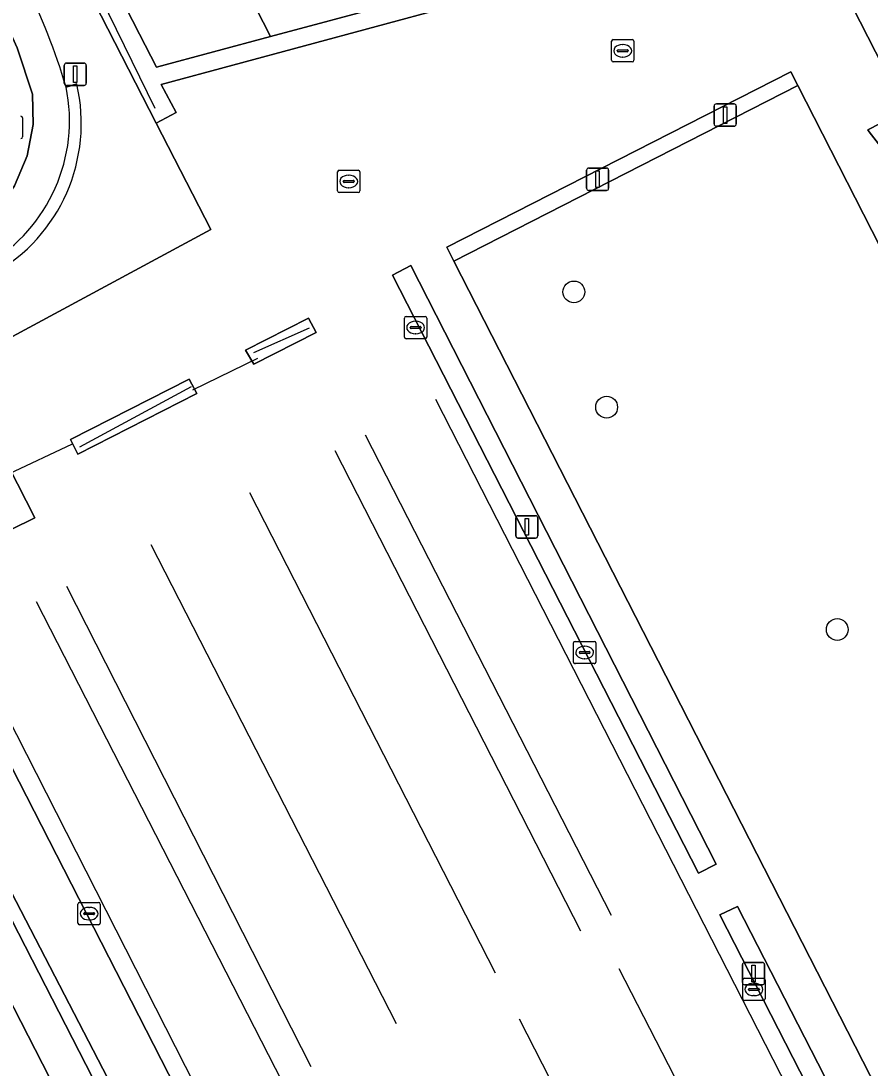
# Model space of a CAD drawing. Extents: x 158455 to 159797, y 387218 to 388672.
# Drawn here: x 159133.04 to 159171.08, y 387500.43 to 387547.34 of the extents above; entities that cross this region are included whole.
import ezdxf

# ---------------------------------------------------------------- set-up
doc = ezdxf.new("R2010")
doc.units = 0
for name, color, linetype in [('IMGEO_Boom', 7, 'Continuous'), ('IMGEO_Groenvoorziening', 7, 'Continuous'), ('IMGEO_Haag', 7, 'Continuous'), ('IMGEO_Hek', 7, 'Continuous'), ('IMGEO_Kolk', 7, 'Continuous'), ('IMGEO_Lichtmast', 7, 'Continuous'), ('IMGEO_Pand', 7, 'Continuous'), ('IMGEO_Parkeervlak_open', 7, 'Continuous'), ('IMGEO_Rijbaan_lokaal_gesloten', 7, 'Continuous'), ('IMGEO_Rijbaan_lokaal_open', 7, 'Continuous'), ('IMGEO_Rioolput', 7, 'Continuous'), ('IMGEO_Vlaggenmast', 7, 'Continuous'), ('IMGEO_Voetpad_open', 7, 'Continuous')]:
    doc.layers.add(name, color=color, linetype=linetype)

msp = doc.modelspace()

# ---------------------------------------------------------------- linework, layer by layer
at = {"layer": 'IMGEO_Boom'}
for centre in [(159157.815, 387535.199), (159159.281, 387530.037), (159169.614, 387520.073)]:
    msp.add_circle(centre, 0.489, dxfattribs=at)
at = {"layer": 'IMGEO_Groenvoorziening'}
for points in [[(159181.83, 387517.056), (159167.842, 387544.44), (159152.431, 387536.583), (159178.552, 387485.484), (159192.307, 387458.609), (159189.892, 387457.367), (159170.383, 387447.329), (159173.973, 387440.238), (159212.144, 387462.192), (159250.692, 387484.096), (159270.982, 387495.792), (159273.219, 387497.081), (159271.685, 387500), (159182.93, 387672.441)], [(159169.155, 387437.467), (159170.983, 387438.519), (159167.872, 387444.948), (159167.45, 387445.82), (159128.252, 387522.415), (159133.657, 387525.085), (159130.188, 387531.865), (159119.81, 387525.491), (159123.068, 387526.158), (159123.276, 387526.283), (159161.61, 387452.318), (159160.9, 387451.958), (159161.259, 387451.075), (159159.251, 387450.057), (159159.513, 387449.265)]]:
    msp.add_lwpolyline(points, dxfattribs=at)
for points in [[(159105.809, 387610.232), (159104.713, 387612.427), (159104.114, 387613.563), (159103.792, 387613.395), (159103.499, 387613.243), (159103.571, 387613.104), (159120.301, 387580.428), (159135.802, 387550.205), (159135.39, 387549.996), (159139.101, 387542.753), (159139.992, 387543.233), (159139.324, 387544.489), (159155.38, 387548.834), (159155.185, 387549.581), (159144.221, 387546.643), (159139.111, 387545.273), (159138.351, 387546.75), (159136.444, 387550.501), (159129.418, 387564.197), (159115.199, 387591.951), (159108.295, 387605.431)], [(159167.842, 387544.44), (159167.529, 387545.053), (159152.117, 387537.197), (159152.431, 387536.583)], [(159150.506, 387536.376), (159149.68, 387535.955), (159163.39, 387509.161), (159164.186, 387509.568)], [(159146.271, 387533.383), (159145.928, 387534.025), (159143.108, 387532.586), (159143.47, 387531.955)], [(159140.914, 387530.651), (159140.579, 387531.297), (159135.257, 387528.582), (159135.583, 387527.933)], [(159108.669, 387518.647), (159110.177, 387515.573), (159124.499, 387522.899), (159136.249, 387500), (159160.9, 387451.958), (159161.61, 387452.318), (159123.276, 387526.283), (159123.068, 387526.158), (159119.81, 387525.491)], [(159164.351, 387507.284), (159175.442, 387485.606), (159176.243, 387486.024), (159165.137, 387507.668)]]:
    msp.add_lwpolyline(points, close=True, dxfattribs=at)
at = {"layer": 'IMGEO_Haag'}
for points in [[(159105.809, 387610.232), (159104.713, 387612.427), (159104.114, 387613.563), (159103.792, 387613.395), (159103.499, 387613.243), (159103.571, 387613.104), (159120.301, 387580.428), (159135.802, 387550.205), (159135.39, 387549.996), (159139.101, 387542.753), (159139.992, 387543.233), (159139.324, 387544.489), (159155.38, 387548.834), (159155.185, 387549.581), (159144.221, 387546.643), (159139.111, 387545.273), (159138.351, 387546.75), (159136.444, 387550.501), (159129.418, 387564.197), (159115.199, 387591.951), (159108.295, 387605.431)], [(159167.842, 387544.44), (159167.529, 387545.053), (159152.117, 387537.197), (159152.431, 387536.583)]]:
    msp.add_lwpolyline(points, close=True, dxfattribs=at)
at = {"layer": 'IMGEO_Hek'}
for points in [[(159139.057, 387543.418), (159135.949, 387549.777), (159136.084, 387549.983), (159132.392, 387557.011), (159132.492, 387557.163), (159103.913, 387613.249)], [(159145.952, 387533.573), (159143.453, 387532.463)], [(159143.644, 387532.221), (159140.725, 387530.794)], [(159140.662, 387530.947), (159135.665, 387528.247)], [(159151.615, 387530.396), (159186.657, 387461.841)], [(159148.47, 387528.795), (159159.491, 387507.275)], [(159135.338, 387528.38), (159132.49, 387527.032)], [(159147.107, 387528.092), (159158.117, 387506.579)], [(159161.61, 387452.318), (159123.276, 387526.283)], [(159154.302, 387504.682), (159143.301, 387526.192)], [(159138.857, 387523.89), (159149.845, 387502.425)], [(159135.088, 387522.021), (159146.034, 387500.497)], [(159133.728, 387521.332), (159144.742, 387499.81)], [(159130.604, 387519.749), (159142.62, 387496.129)], [(159170.883, 387483.403), (159159.846, 387504.873)], [(159166.354, 387481.143), (159155.378, 387502.623)]]:
    msp.add_lwpolyline(points, dxfattribs=at)
at = {"layer": 'IMGEO_Kolk'}
for p, q in [((159159.501, 387545.576), (159159.501, 387546.428)), ((159159.576, 387546.502), (159160.428, 387546.502)), ((159159.989, 387546.282), (159160.014, 387546.282)), ((159160.502, 387546.428), (159160.502, 387545.576)), ((159159.76, 387545.996), (159159.76, 387546.008)), ((159160.198, 387545.959), (159159.8, 387545.959)), ((159159.803, 387546.045), (159160.201, 387546.045)), ((159160.012, 387545.722), (159159.987, 387545.722)), ((159160.244, 387546.008), (159160.244, 387545.996)), ((159160.428, 387545.502), (159159.576, 387545.502)), ((159147.225, 387539.723), (159147.225, 387540.575)), ((159147.3, 387540.649), (159148.152, 387540.649)), ((159148.226, 387540.575), (159148.226, 387539.723)), ((159147.484, 387540.143), (159147.484, 387540.155)), ((159147.922, 387540.106), (159147.524, 387540.106)), ((159147.527, 387540.192), (159147.925, 387540.192)), ((159147.713, 387540.429), (159147.738, 387540.429)), ((159147.968, 387540.155), (159147.968, 387540.143)), ((159148.152, 387539.649), (159147.3, 387539.649)), ((159147.736, 387539.869), (159147.711, 387539.869)), ((159150.223, 387533.176), (159150.223, 387534.028)), ((159150.298, 387534.102), (159151.15, 387534.102)), ((159150.711, 387533.882), (159150.736, 387533.882)), ((159151.224, 387534.028), (159151.224, 387533.176)), ((159150.482, 387533.596), (159150.482, 387533.608)), ((159150.92, 387533.559), (159150.522, 387533.559)), ((159150.525, 387533.645), (159150.923, 387533.645)), ((159150.966, 387533.608), (159150.966, 387533.596)), ((159151.15, 387533.102), (159150.298, 387533.102)), ((159150.734, 387533.322), (159150.709, 387533.322)), ((159157.796, 387518.618), (159157.796, 387519.47)), ((159157.871, 387519.544), (159158.723, 387519.544)), ((159158.797, 387519.47), (159158.797, 387518.618)), ((159158.055, 387519.038), (159158.055, 387519.05)), ((159158.493, 387519.001), (159158.095, 387519.001)), ((159158.098, 387519.087), (159158.496, 387519.087)), ((159158.284, 387519.324), (159158.309, 387519.324)), ((159158.539, 387519.05), (159158.539, 387519.038)), ((159158.723, 387518.544), (159157.871, 387518.544)), ((159158.307, 387518.764), (159158.282, 387518.764)), ((159135.595, 387506.919), (159135.595, 387507.771)), ((159135.67, 387507.845), (159136.522, 387507.845)), ((159136.083, 387507.625), (159136.108, 387507.625)), ((159136.596, 387507.771), (159136.596, 387506.919)), ((159135.854, 387507.339), (159135.854, 387507.351)), ((159136.292, 387507.302), (159135.894, 387507.302)), ((159135.897, 387507.388), (159136.295, 387507.388)), ((159136.338, 387507.351), (159136.338, 387507.339)), ((159136.522, 387506.845), (159135.67, 387506.845)), ((159136.106, 387507.065), (159136.081, 387507.065)), ((159165.38, 387503.524), (159165.38, 387504.376)), ((159165.455, 387504.45), (159166.307, 387504.45)), ((159166.381, 387504.376), (159166.381, 387503.524)), ((159165.639, 387503.944), (159165.639, 387503.956)), ((159166.077, 387503.907), (159165.679, 387503.907)), ((159165.682, 387503.993), (159166.08, 387503.993)), ((159165.868, 387504.23), (159165.893, 387504.23)), ((159166.123, 387503.956), (159166.123, 387503.944)), ((159166.307, 387503.45), (159165.455, 387503.45)), ((159165.891, 387503.67), (159165.866, 387503.67))]:
    msp.add_line(p, q, dxfattribs=at)
for points in [[(159159.501, 387545.576), (159159.501, 387546.428)], [(159159.576, 387546.502), (159160.428, 387546.502)], [(159160.502, 387546.428), (159160.502, 387545.576)], [(159160.428, 387545.502), (159159.576, 387545.502)], [(159147.225, 387539.723), (159147.225, 387540.575)], [(159147.3, 387540.649), (159148.152, 387540.649)], [(159148.226, 387540.575), (159148.226, 387539.723)], [(159148.152, 387539.649), (159147.3, 387539.649)], [(159150.223, 387533.176), (159150.223, 387534.028)], [(159150.298, 387534.102), (159151.15, 387534.102)], [(159151.224, 387534.028), (159151.224, 387533.176)], [(159151.15, 387533.102), (159150.298, 387533.102)], [(159157.796, 387518.618), (159157.796, 387519.47)], [(159157.871, 387519.544), (159158.723, 387519.544)], [(159158.797, 387519.47), (159158.797, 387518.618)], [(159158.723, 387518.544), (159157.871, 387518.544)], [(159135.595, 387506.919), (159135.595, 387507.771)], [(159135.67, 387507.845), (159136.522, 387507.845)], [(159136.596, 387507.771), (159136.596, 387506.919)], [(159136.522, 387506.845), (159135.67, 387506.845)], [(159165.38, 387503.524), (159165.38, 387504.376)], [(159165.455, 387504.45), (159166.307, 387504.45)], [(159166.381, 387504.376), (159166.381, 387503.524)], [(159166.307, 387503.45), (159165.455, 387503.45)]]:
    msp.add_lwpolyline(points, dxfattribs=at)
for centre, radius, start, end in [((159159.578, 387546.426), 0.0765, 91.552, 178.448), ((159159.578, 387546.426), 0.0765, 91.552, 178.448), ((159160.426, 387546.426), 0.0765, 1.552, 88.448), ((159160.426, 387546.426), 0.0765, 1.552, 88.448), ((159159.8, 387546.005), 0.0403, 85.8775, 175.7526), ((159159.797, 387545.995), 0.0366, 178.938, 274.7102), ((159160.201, 387546.002), 0.043, 264.8664, 352.4533), ((159160.205, 387546.007), 0.0386, 1.7309, 96.639), ((159159.578, 387545.578), 0.0765, 181.552, 268.448), ((159159.578, 387545.578), 0.0765, 181.552, 268.448), ((159160.426, 387545.578), 0.0765, 271.552, 358.448), ((159160.426, 387545.578), 0.0765, 271.552, 358.448), ((159147.302, 387540.573), 0.0765, 91.552, 178.448), ((159147.302, 387540.573), 0.0765, 91.552, 178.448), ((159148.15, 387540.573), 0.0765, 1.552, 88.448), ((159148.15, 387540.573), 0.0765, 1.552, 88.448), ((159147.524, 387540.152), 0.0403, 85.8775, 175.7526), ((159147.521, 387540.142), 0.0366, 178.938, 274.7102), ((159147.925, 387540.149), 0.043, 264.8664, 352.4533), ((159147.929, 387540.154), 0.0386, 1.7309, 96.639), ((159147.302, 387539.725), 0.0765, 181.552, 268.448), ((159147.302, 387539.725), 0.0765, 181.552, 268.448), ((159148.15, 387539.725), 0.0765, 271.552, 358.448), ((159148.15, 387539.725), 0.0765, 271.552, 358.448), ((159150.3, 387534.026), 0.0765, 91.552, 178.448), ((159150.3, 387534.026), 0.0765, 91.552, 178.448), ((159151.148, 387534.026), 0.0765, 1.552, 88.448), ((159151.148, 387534.026), 0.0765, 1.552, 88.448), ((159150.522, 387533.605), 0.0403, 85.8775, 175.7526), ((159150.519, 387533.595), 0.0366, 178.938, 274.7102), ((159150.923, 387533.602), 0.043, 264.8664, 352.4533), ((159150.927, 387533.607), 0.0386, 1.7309, 96.639), ((159150.3, 387533.178), 0.0765, 181.552, 268.448), ((159150.3, 387533.178), 0.0765, 181.552, 268.448), ((159151.148, 387533.178), 0.0765, 271.552, 358.448), ((159151.148, 387533.178), 0.0765, 271.552, 358.448), ((159157.873, 387519.468), 0.0765, 91.552, 178.448), ((159157.873, 387519.468), 0.0765, 91.552, 178.448), ((159158.721, 387519.468), 0.0765, 1.552, 88.448), ((159158.721, 387519.468), 0.0765, 1.552, 88.448), ((159158.095, 387519.047), 0.0403, 85.8775, 175.7526), ((159158.092, 387519.037), 0.0366, 178.938, 274.7102), ((159158.496, 387519.044), 0.043, 264.8664, 352.4533), ((159158.5, 387519.049), 0.0386, 1.7309, 96.639), ((159157.873, 387518.62), 0.0765, 181.552, 268.448), ((159157.873, 387518.62), 0.0765, 181.552, 268.448), ((159158.721, 387518.62), 0.0765, 271.552, 358.448), ((159158.721, 387518.62), 0.0765, 271.552, 358.448), ((159135.672, 387507.769), 0.0765, 91.552, 178.448), ((159135.672, 387507.769), 0.0765, 91.552, 178.448), ((159136.52, 387507.769), 0.0765, 1.552, 88.448), ((159136.52, 387507.769), 0.0765, 1.552, 88.448), ((159135.894, 387507.348), 0.0403, 85.8775, 175.7526), ((159135.891, 387507.338), 0.0366, 178.938, 274.7102), ((159136.295, 387507.345), 0.043, 264.8664, 352.4533), ((159136.299, 387507.35), 0.0386, 1.7309, 96.639), ((159135.672, 387506.921), 0.0765, 181.552, 268.448), ((159135.672, 387506.921), 0.0765, 181.552, 268.448), ((159136.52, 387506.921), 0.0765, 271.552, 358.448), ((159136.52, 387506.921), 0.0765, 271.552, 358.448), ((159165.457, 387504.374), 0.0765, 91.552, 178.448), ((159165.457, 387504.374), 0.0765, 91.552, 178.448), ((159166.305, 387504.374), 0.0765, 1.552, 88.448), ((159166.305, 387504.374), 0.0765, 1.552, 88.448), ((159165.679, 387503.953), 0.0403, 85.8775, 175.7526), ((159165.676, 387503.943), 0.0366, 178.938, 274.7102), ((159166.08, 387503.95), 0.043, 264.8664, 352.4533), ((159166.084, 387503.955), 0.0386, 1.7309, 96.639), ((159165.457, 387503.526), 0.0765, 181.552, 268.448), ((159165.457, 387503.526), 0.0765, 181.552, 268.448), ((159166.305, 387503.526), 0.0765, 271.552, 358.448), ((159166.305, 387503.526), 0.0765, 271.552, 358.448)]:
    msp.add_arc(centre, radius, start, end, dxfattribs=at)
for centre, major_axis, ratio, start_param, end_param in [((159159.988, 387546.002), (-0.387, 0.002), 0.722429, 4.712389, 7.853982), ((159160.013, 387546.002), (-0.39, 0.002), 0.717154, 1.570796, 4.712389), ((159147.712, 387540.149), (-0.387, 0.002), 0.722429, 4.712389, 7.853982), ((159147.737, 387540.149), (-0.39, 0.002), 0.717154, 1.570796, 4.712389), ((159150.71, 387533.602), (-0.387, 0.002), 0.722429, 4.712389, 7.853982), ((159150.735, 387533.602), (-0.39, 0.002), 0.717154, 1.570796, 4.712389), ((159158.283, 387519.044), (-0.387, 0.002), 0.722429, 4.712389, 7.853982), ((159158.308, 387519.044), (-0.39, 0.002), 0.717154, 1.570796, 4.712389), ((159136.082, 387507.345), (-0.387, 0.002), 0.722429, 4.712389, 7.853982), ((159136.107, 387507.345), (-0.39, 0.002), 0.717154, 1.570796, 4.712389), ((159165.867, 387503.95), (-0.387, 0.002), 0.722429, 4.712389, 7.853982), ((159165.892, 387503.95), (-0.39, 0.002), 0.717154, 1.570796, 4.712389)]:
    msp.add_ellipse(centre, major_axis=major_axis, ratio=ratio, start_param=start_param, end_param=end_param, dxfattribs=at)
at = {"layer": 'IMGEO_Lichtmast'}
for p, q in [((159134.977, 387544.55), (159134.977, 387545.35)), ((159134.977, 387545.35), (159134.977, 387544.55)), ((159135.077, 387545.45), (159135.867, 387545.45)), ((159135.867, 387545.45), (159135.077, 387545.45)), ((159135.967, 387545.35), (159135.967, 387544.55)), ((159135.967, 387544.55), (159135.967, 387545.35)), ((159135.867, 387544.45), (159135.077, 387544.45)), ((159135.077, 387544.45), (159135.867, 387544.45)), ((159155.208, 387524.274), (159155.208, 387525.074)), ((159155.208, 387525.074), (159155.208, 387524.274)), ((159155.308, 387525.174), (159156.098, 387525.174)), ((159156.098, 387525.174), (159155.308, 387525.174)), ((159156.198, 387525.074), (159156.198, 387524.274)), ((159156.198, 387524.274), (159156.198, 387525.074)), ((159156.098, 387524.174), (159155.308, 387524.174)), ((159155.308, 387524.174), (159156.098, 387524.174)), ((159165.368, 387504.26), (159165.368, 387505.06)), ((159165.368, 387505.06), (159165.368, 387504.26)), ((159165.468, 387505.16), (159166.258, 387505.16)), ((159166.258, 387505.16), (159165.468, 387505.16)), ((159166.358, 387505.06), (159166.358, 387504.26)), ((159166.358, 387504.26), (159166.358, 387505.06)), ((159166.258, 387504.16), (159165.468, 387504.16)), ((159165.468, 387504.16), (159166.258, 387504.16))]:
    msp.add_line(p, q, dxfattribs=at)
for points in [[(159135.397, 387545.325), (159135.547, 387545.325), (159135.547, 387544.575), (159135.397, 387544.575), (159135.397, 387545.325)], [(159155.628, 387525.049), (159155.778, 387525.049), (159155.778, 387524.299), (159155.628, 387524.299), (159155.628, 387525.049)], [(159165.788, 387505.035), (159165.938, 387505.035), (159165.938, 387504.285), (159165.788, 387504.285), (159165.788, 387505.035)]]:
    msp.add_lwpolyline(points, dxfattribs=at)
for centre, start, end in [((159135.077, 387545.35), 90, 180), ((159135.077, 387545.35), 90, 180), ((159135.867, 387545.35), 0, 90), ((159135.867, 387545.35), 360, 90), ((159135.077, 387544.55), 180, 270), ((159135.077, 387544.55), 180, 270), ((159135.867, 387544.55), 270, 0), ((159135.867, 387544.55), 270, 0), ((159155.308, 387525.074), 90, 180), ((159155.308, 387525.074), 90, 180), ((159156.098, 387525.074), 0, 90), ((159156.098, 387525.074), 360, 90), ((159155.308, 387524.274), 180, 270), ((159155.308, 387524.274), 180, 270), ((159156.098, 387524.274), 270, 0), ((159156.098, 387524.274), 270, 0), ((159165.468, 387505.06), 90, 180), ((159165.468, 387505.06), 90, 180), ((159166.258, 387505.06), 0, 90), ((159166.258, 387505.06), 360, 90), ((159165.468, 387504.26), 180, 270), ((159165.468, 387504.26), 180, 270), ((159166.258, 387504.26), 270, 0), ((159166.258, 387504.26), 270, 0)]:
    msp.add_arc(centre, 0.1, start, end, dxfattribs=at)
at = {"layer": 'IMGEO_Pand'}
for points in [[(159165.254, 387557.853), (159172.669, 387543.33), (159170.987, 387542.463), (159171.038, 387542.365), (159176.006, 387536), (159176.692, 387536.351), (159176.27, 387537.174), (159178.596, 387538.371), (159178.447, 387538.654), (159185.631, 387542.331), (159188.287, 387537.183), (159193.626, 387517.367), (159227.726, 387526.482), (159243.347, 387534.407), (159215.411, 387588.729)], [(159156.811, 387449.824), (159158.181, 387450.55), (159160.08, 387451.556), (159147.747, 387475.562), (159147.042, 387475.201), (159134.325, 387500), (159123.765, 387520.592), (159111.908, 387514.526), (159112, 387514.346), (159114.173, 387510.11), (159113.583, 387509.807)]]:
    msp.add_lwpolyline(points, dxfattribs=at)
at = {"layer": 'IMGEO_Parkeervlak_open'}
msp.add_lwpolyline([(159110.458, 387612.606), (159105.809, 387610.232), (159108.295, 387605.431), (159115.199, 387591.951), (159129.418, 387564.197), (159136.444, 387550.501), (159138.351, 387546.75), (159139.111, 387545.273), (159144.221, 387546.643)], close=True, dxfattribs=at)
at = {"layer": 'IMGEO_Rijbaan_lokaal_gesloten'}
for points in [[(159133.229, 387549.041), (159131.804, 387548.467), (159132.872, 387546.133), (159133.561, 387544.061), (159133.59, 387542.706), (159133.317, 387541.303), (159132.756, 387539.948), (159131.877, 387538.704), (159130.75, 387537.685), (159126.453, 387534.93), (159019.808, 387469.507), (159020.676, 387468.281), (159024.359, 387470.558), (159047.885, 387485.004), (159051.33, 387487.098), (159060.651, 387492.816), (159093.351, 387512.877)], [(159019.808, 387469.507), (159126.453, 387534.93), (159130.75, 387537.685), (159131.877, 387538.704), (159132.756, 387539.948), (159133.317, 387541.303), (159133.59, 387542.706), (159133.561, 387544.061), (159132.872, 387546.133), (159131.804, 387548.467), (159128.209, 387547.02), (159128.678, 387545.688), (159128.83, 387544.305), (159128.794, 387543.65), (159128.698, 387543.022), (159128.387, 387541.954), (159128.138, 387541.384), (159127.481, 387540.337), (159126.573, 387539.372), (159125.668, 387538.733), (159024.654, 387476.829)]]:
    msp.add_lwpolyline(points, dxfattribs=at)
for centre, radius, start, end in [((159106.623, 387535.895), 29.676, 16.6118, 26.2943), ((159127.776, 387542.864), 7.44, 300.4302, 11.7521)]:
    msp.add_arc(centre, radius, start, end, dxfattribs=at)
at = {"layer": 'IMGEO_Rijbaan_lokaal_open'}
msp.add_lwpolyline([(159126.59, 387623.616), (159142.115, 387631.582), (159142.127, 387631.588), (159146.325, 387633.726), (159146.16, 387634.056), (159146.311, 387634.134), (159142.813, 387641.013), (159104.047, 387621.087), (159100.713, 387619.411), (159100.379, 387619.243), (159103.499, 387613.243), (159103.792, 387613.395), (159104.114, 387613.563), (159104.713, 387612.427), (159109.372, 387614.778), (159110.458, 387612.606), (159144.221, 387546.643), (159155.185, 387549.581), (159155.38, 387548.834), (159157.942, 387549.52), (159157.766, 387550.269), (159158.25, 387550.399), (159121.986, 387621.244)], close=True, dxfattribs=at)
at = {"layer": 'IMGEO_Rioolput'}
msp.add_line((159133.114, 387542.998), (159133.114, 387542.146), dxfattribs=at)
msp.add_lwpolyline([(159133.114, 387542.998), (159133.114, 387542.146)], dxfattribs=at)
for centre, start, end in [((159133.038, 387542.996), 1.552, 88.448), ((159133.038, 387542.996), 1.552, 88.448), ((159133.038, 387542.148), 271.552, 358.448), ((159133.038, 387542.148), 271.552, 358.448)]:
    msp.add_arc(centre, 0.0765, start, end, dxfattribs=at)
at = {"layer": 'IMGEO_Vlaggenmast'}
for p, q in [((159164.098, 387542.722), (159164.098, 387543.522)), ((159164.098, 387543.522), (159164.098, 387542.722)), ((159164.198, 387543.622), (159164.988, 387543.622)), ((159164.988, 387543.622), (159164.198, 387543.622)), ((159165.088, 387543.522), (159165.088, 387542.722)), ((159165.088, 387542.722), (159165.088, 387543.522)), ((159164.988, 387542.622), (159164.198, 387542.622)), ((159164.198, 387542.622), (159164.988, 387542.622)), ((159158.382, 387539.848), (159158.382, 387540.648)), ((159158.382, 387540.648), (159158.382, 387539.848)), ((159158.482, 387540.748), (159159.272, 387540.748)), ((159159.272, 387540.748), (159158.482, 387540.748)), ((159159.372, 387540.648), (159159.372, 387539.848)), ((159159.372, 387539.848), (159159.372, 387540.648)), ((159159.272, 387539.748), (159158.482, 387539.748)), ((159158.482, 387539.748), (159159.272, 387539.748))]:
    msp.add_line(p, q, dxfattribs=at)
for points in [[(159164.518, 387543.497), (159164.668, 387543.497), (159164.668, 387542.747), (159164.518, 387542.747), (159164.518, 387543.497)], [(159158.802, 387540.623), (159158.952, 387540.623), (159158.952, 387539.873), (159158.802, 387539.873), (159158.802, 387540.623)]]:
    msp.add_lwpolyline(points, dxfattribs=at)
for centre, start, end in [((159164.198, 387543.522), 90, 180), ((159164.198, 387543.522), 90, 180), ((159164.988, 387543.522), 0, 90), ((159164.988, 387543.522), 360, 90), ((159164.198, 387542.722), 180, 270), ((159164.198, 387542.722), 180, 270), ((159164.988, 387542.722), 270, 0), ((159164.988, 387542.722), 270, 0), ((159158.482, 387540.648), 90, 180), ((159158.482, 387540.648), 90, 180), ((159159.272, 387540.648), 0, 90), ((159159.272, 387540.648), 360, 90), ((159158.482, 387539.848), 180, 270), ((159158.482, 387539.848), 180, 270), ((159159.272, 387539.848), 270, 0), ((159159.272, 387539.848), 270, 0)]:
    msp.add_arc(centre, 0.1, start, end, dxfattribs=at)
at = {"layer": 'IMGEO_Voetpad_open'}
for points in [[(159207.284, 387509.186), (159230.379, 387515.356), (159232.323, 387515.875), (159233.585, 387516.523), (159251.401, 387525.673), (159246.168, 387535.846), (159243.347, 387534.407), (159227.726, 387526.482), (159193.626, 387517.367), (159188.287, 387537.183), (159185.631, 387542.331), (159178.447, 387538.654), (159178.596, 387538.371), (159176.27, 387537.174), (159176.692, 387536.351), (159176.006, 387536), (159171.038, 387542.365), (159170.987, 387542.463), (159172.669, 387543.33), (159165.254, 387557.853)], [(159139.101, 387542.753), (159135.39, 387549.996), (159133.229, 387549.041)], [(159155.38, 387548.834), (159139.324, 387544.489), (159139.992, 387543.233), (159139.101, 387542.753), (159141.541, 387537.995), (159130.188, 387531.865), (159133.657, 387525.085), (159128.252, 387522.415), (159167.45, 387445.82), (159170.383, 387447.329), (159189.892, 387457.367), (159192.307, 387458.609), (159178.552, 387485.484), (159152.431, 387536.583), (159152.117, 387537.197), (159167.529, 387545.053), (159167.842, 387544.44), (159181.83, 387517.056)], [(159135.544, 387544.514), (159135.061, 387544.379)], [(159135.061, 387544.379), (159135.544, 387544.514)], [(159128.076, 387532.699), (159127.42, 387533.785), (159126.181, 387533.011), (159099.356, 387516.529), (159100.98, 387513.924), (159108.669, 387518.647), (159119.81, 387525.491), (159130.188, 387531.865), (159141.541, 387537.995), (159139.101, 387542.753)], [(159105.773, 387511.152), (159112, 387514.346), (159111.908, 387514.526), (159123.765, 387520.592), (159134.325, 387500), (159147.042, 387475.201), (159147.747, 387475.562), (159160.08, 387451.556), (159160.9, 387451.958), (159136.249, 387500), (159124.499, 387522.899), (159110.177, 387515.573), (159108.669, 387518.647), (159100.98, 387513.924), (159100.182, 387513.436)]]:
    msp.add_lwpolyline(points, dxfattribs=at)
for points in [[(159164.186, 387509.568), (159163.39, 387509.161), (159149.68, 387535.955), (159150.506, 387536.376)], [(159146.271, 387533.383), (159143.47, 387531.955), (159143.108, 387532.586), (159145.928, 387534.025)], [(159135.583, 387527.933), (159135.257, 387528.582), (159140.579, 387531.297), (159140.914, 387530.651)], [(159176.243, 387486.024), (159175.442, 387485.606), (159164.351, 387507.284), (159165.137, 387507.668)]]:
    msp.add_lwpolyline(points, close=True, dxfattribs=at)
for centre, radius, start, end in [((159106.623, 387535.895), 29.676, 16.6118, 26.2943), ((159127.776, 387542.864), 7.44, 300.4302, 11.7521), ((159127.998, 387542.756), 7.748, 299.4373, 13.1112), ((159127.998, 387542.756), 7.748, 299.4373, 13.1112)]:
    msp.add_arc(centre, radius, start, end, dxfattribs=at)

doc.saveas('drawing.dxf')
